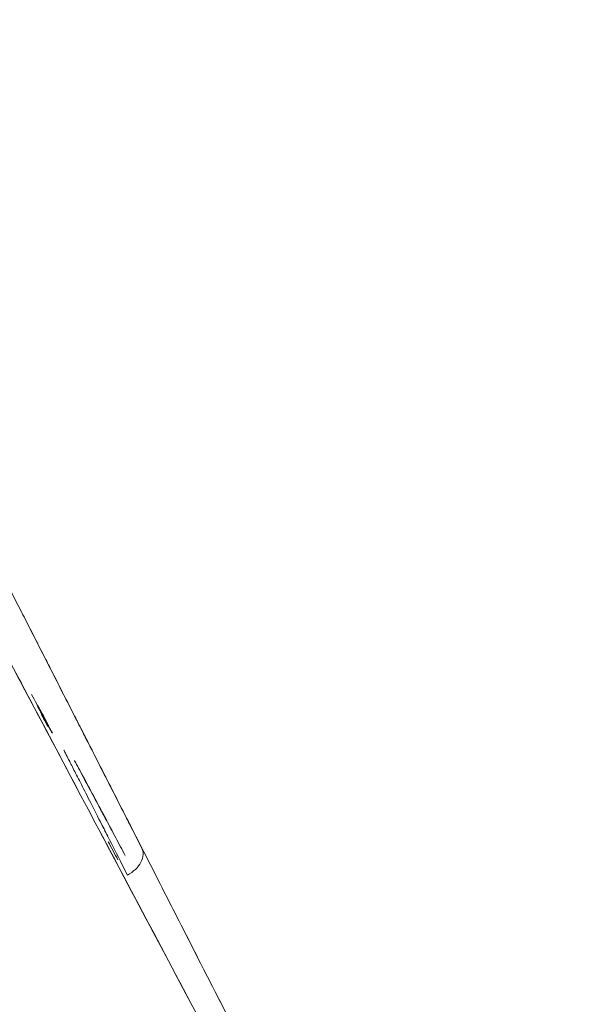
# Model space of a CAD drawing. Header units: millimetres. Extents: x -10 to 594, y 0 to 420.
# Tile 149 of 656: x 203.775 to 204.192, y 148.469 to 149.205. Entities that reach past the tile are written whole.
import ezdxf

# ---------------------------------------------------------------- set-up
doc = ezdxf.new("R2010")
doc.units = ezdxf.units.MM
doc.layers.add('1', color=7, linetype='Continuous', true_color=0xffffff)
doc.styles.add('Calibri', font='txt')
doc.dimstyles.get("Standard").update_dxf_attribs({"dimtxt": 0.18, "dimasz": 0.18, "dimexe": 0.18, "dimexo": 0.0625, "dimgap": 0.09, "dimtad": 0, "dimtih": 1, "dimtoh": 1, "dimdec": 4, "dimzin": 0, "dimdsep": 46, "dimtxsty": 'Standard', "dimcen": 0.09, "dimadec": 0, "dimazin": 0, "dimtfac": 1, "dimtdec": 4, "dimtofl": 0, "dimtmove": 0, "dimatfit": 3, "dimfxl": 0, "dimtolj": 1, "dimtzin": 0, "dimarcsym": 0})

# ---------------------------------------------------------------- blocks, each defined once
blk = doc.blocks.new('_U4')
at = {"layer": '1', "color": 18, "lineweight": 13}
for p, q in [((224.19727, 149.33035), (306.66374, 149.33035)), ((304.66374, 149.33035), (304.66374, 62.14488)), ((177.52722, 108.2972), (306.66374, 108.2972))]:
    blk.add_line(p, q, dxfattribs=at)
at = {"layer": '1', "color": 18}
for points in [[(304.66374, 149.33035), (305.60157, 145.83035), (303.72592, 145.83035)], [(304.66374, 108.2972), (303.72592, 111.7972), (305.60157, 111.79721)]]:
    blk.add_solid(points, dxfattribs=at)
at = {"layer": '1', "color": 18, "linetype": 'Continuous', "lineweight": 13, "char_height": 3.5, "attachment_point": 7, "rotation": 90, "line_spacing_factor": 1.399613, "style": 'Calibri'}
for s, insert in [('\\fCalibri|b0|i0;\\W1.0000;SINGLE POINT LIFT* EYE', (315.32677, 51.34946)), ('\\fCalibri|b0|i0;\\W1.0000;0.82', (308.00388, 51.34946))]:
    blk.add_mtext(s, dxfattribs=dict(at, insert=insert))
blk = doc.blocks.new('_U5')
at = {"layer": '1', "color": 18, "lineweight": 13}
for p, q in [((130.42265, 152.16552), (67.06529, 152.16552)), ((69.06529, 152.16552), (69.06529, 136.56803)), ((69.06529, 108.51761), (69.06529, 124.11511)), ((276.7879, 108.51761), (67.06529, 108.51761))]:
    blk.add_line(p, q, dxfattribs=at)
at = {"layer": '1', "color": 18}
for points in [[(69.06529, 152.16552), (70.00312, 148.66553), (68.12747, 148.66552)], [(69.06529, 108.51761), (68.12747, 112.01761), (70.00312, 112.01762)]]:
    blk.add_solid(points, dxfattribs=at)
at = {"layer": '1', "color": 18, "linetype": 'Continuous', "lineweight": 13, "insert": (72.40543, 125.77261), "char_height": 3.5, "attachment_point": 7, "rotation": 90, "line_spacing_factor": 1.399613, "style": 'Calibri'}
blk.add_mtext('\\fCalibri|b0|i0;\\W1.0000;0.87', dxfattribs=at)
blk = doc.blocks.new('_U6')
at = {"layer": '1', "color": 18, "lineweight": 13}
for p, q in [((231.19548, 189.81217), (323.00564, 189.81217)), ((321.00564, 189.81217), (321.00564, 155.28115)), ((321.00564, 108.2972), (321.00564, 142.82823)), ((177.52722, 108.2972), (323.00564, 108.2972))]:
    blk.add_line(p, q, dxfattribs=at)
at = {"layer": '1', "color": 18}
for points in [[(321.00564, 189.81217), (321.94346, 186.31218), (320.06782, 186.31217)], [(321.00564, 108.2972), (320.06782, 111.7972), (321.94346, 111.79721)]]:
    blk.add_solid(points, dxfattribs=at)
at = {"layer": '1', "color": 18, "linetype": 'Continuous', "lineweight": 13, "char_height": 3.5, "attachment_point": 7, "rotation": 90, "line_spacing_factor": 1.399613, "style": 'Calibri'}
for s, insert in [('\\fCalibri|b0|i0;\\W1.0000;LIFTING STROPS* EYE', (331.66867, 125.36451)), ('\\fCalibri|b0|i0;\\W1.0000;2.18', (324.34577, 144.48573))]:
    blk.add_mtext(s, dxfattribs=dict(at, insert=insert))
blk = doc.blocks.new('_U8')
at = {"layer": '1', "color": 18, "lineweight": 13}
for p, q in [((209.04612, 155.04559), (47.06469, 155.04559)), ((49.06469, 155.04559), (49.06469, 138.00807)), ((49.06469, 108.51764), (49.06469, 125.55516)), ((276.7879, 108.51764), (47.06469, 108.51764))]:
    blk.add_line(p, q, dxfattribs=at)
at = {"layer": '1', "color": 18}
for points in [[(49.06469, 155.04559), (50.00251, 151.54559), (48.12687, 151.54559)], [(49.06469, 108.51764), (48.12687, 112.01764), (50.00251, 112.01765)]]:
    blk.add_solid(points, dxfattribs=at)
at = {"layer": '1', "color": 18, "linetype": 'Continuous', "lineweight": 13, "insert": (52.40482, 127.21266), "char_height": 3.5, "attachment_point": 7, "rotation": 90, "line_spacing_factor": 1.399613, "style": 'Calibri'}
blk.add_mtext('\\fCalibri|b0|i0;\\W1.0000;0.93', dxfattribs=at)

msp = doc.modelspace()

# ---------------------------------------------------------------- linework, layer by layer
at = {"layer": '1', "color": 155, "linetype": 'Continuous', "lineweight": 18}
for points, knots in [([(203.87674, 147.2864), (203.79781, 147.4347), (203.64099, 147.72968), (203.34149, 148.2938), (203.01215, 148.91434), (202.74375, 149.41856), (202.67982, 149.53829), (202.67982, 149.53829)], [0, 0, 0, 0, 0.125, 0.25, 0.5, 0.75, 1, 1, 1, 1]), ([(202.67982, 149.53829), (202.67992, 149.53809), (202.74389, 149.41828), (203.01215, 148.91434), (203.34149, 148.2938), (203.64099, 147.72968), (203.79781, 147.4347), (203.87674, 147.2864)], [0, 0, 0, 0, 0.249695, 0.499797, 0.749898, 0.874949, 1, 1, 1, 1]), ([(203.89065, 147.29245), (203.81225, 147.43995), (203.6565, 147.73332), (203.35905, 148.29434), (203.032, 148.91142), (202.76552, 149.41273), (202.70206, 149.53175), (202.70206, 149.53174)], [0, 0, 0, 0, 0.125, 0.25, 0.5, 0.75, 1, 1, 1, 1]), ([(202.70206, 149.53174), (202.70206, 149.53174), (202.76552, 149.41273), (203.032, 148.91142), (203.35905, 148.29434), (203.6565, 147.73332), (203.81225, 147.43995), (203.89065, 147.29245)], [0, 0, 0, 0, 0.25, 0.5, 0.75, 0.875, 1, 1, 1, 1]), ([(204.40352, 147.52608), (204.33394, 147.65697), (204.19588, 147.91704), (203.93276, 148.41355), (203.64432, 148.95834), (203.41025, 149.39945), (203.35474, 149.50382), (203.35474, 149.50381)], [0, 0, 0, 0, 0.125, 0.25, 0.5, 0.75, 1, 1, 1, 1]), ([(203.35474, 149.50381), (203.35474, 149.50381), (203.35559, 149.50221), (203.35944, 149.49497), (203.36586, 149.4829), (203.37481, 149.46604), (203.38623, 149.44455), (203.40009, 149.41847), (203.41635, 149.38785), (203.435, 149.35274), (203.45597, 149.31325), (203.47923, 149.26944), (203.50473, 149.22137), (203.53242, 149.16918), (203.56215, 149.11314), (203.5938, 149.05344), (203.62734, 148.99018), (203.66269, 148.92347), (203.69978, 148.85347), (203.73854, 148.78033), (203.77891, 148.7041), (203.82084, 148.62494), (203.86414, 148.5432), (203.90865, 148.45914), (203.95432, 148.37293), (204.00109, 148.28464), (204.04887, 148.19447), (204.09755, 148.10259), (204.14711, 148.00911), (204.18209, 147.94314), (204.20193, 147.90574), (204.20637, 147.89738), (204.2108, 147.88903), (204.21523, 147.88066), (204.21967, 147.8723), (204.22411, 147.86393), (204.22855, 147.85556), (204.233, 147.84718), (204.23744, 147.83881), (204.24189, 147.83042), (204.24634, 147.82204), (204.25079, 147.81365), (204.25525, 147.80525), (204.2597, 147.79686), (204.26416, 147.78846), (204.26862, 147.78005), (204.27309, 147.77164), (204.27755, 147.76323), (204.28202, 147.75481), (204.28649, 147.74639), (204.29096, 147.73797), (204.29543, 147.72954), (204.29991, 147.72111), (204.30439, 147.71268), (204.30887, 147.70424), (204.31335, 147.69579), (204.31784, 147.68735), (204.32233, 147.6789), (204.32682, 147.67044), (204.33131, 147.66198), (204.33581, 147.65352), (204.3403, 147.64505), (204.3448, 147.63658), (204.34931, 147.62811), (204.35381, 147.61963), (204.35832, 147.61114), (204.36283, 147.60265), (204.36734, 147.59416), (204.37185, 147.58567), (204.37637, 147.57717), (204.38089, 147.56866), (204.38541, 147.56015), (204.38994, 147.55164), (204.39446, 147.54312), (204.39899, 147.5346), (204.40201, 147.52892), (204.40352, 147.52608)], [0, 0, 0, 0, 0.031081, 0.062158, 0.093305, 0.1246, 0.155888, 0.187056, 0.218181, 0.249337, 0.280514, 0.31167, 0.342879, 0.374214, 0.405539, 0.436746, 0.467909, 0.4991, 0.530268, 0.561397, 0.592563, 0.623843, 0.655121, 0.686287, 0.717423, 0.748611, 0.779829, 0.811039, 0.842328, 0.873781, 0.876531, 0.879279, 0.882027, 0.884774, 0.887519, 0.890264, 0.893008, 0.895752, 0.898494, 0.901236, 0.903978, 0.906719, 0.909459, 0.912199, 0.914939, 0.917678, 0.920417, 0.923156, 0.925895, 0.928633, 0.931372, 0.934111, 0.936849, 0.939588, 0.942328, 0.945067, 0.947807, 0.950547, 0.953288, 0.956029, 0.95877, 0.961513, 0.964256, 0.966999, 0.969744, 0.972489, 0.975235, 0.977982, 0.98073, 0.98348, 0.98623, 0.988981, 0.991734, 0.994488, 0.997243, 1, 1, 1, 1]), ([(202.82963, 149.37053), (202.82963, 149.37052), (202.88785, 149.26105), (203.13328, 148.7984), (203.43567, 148.22711), (203.71099, 147.70726), (203.85515, 147.43542), (203.9277, 147.29878)], [0, 0, 0, 0, 0.25, 0.5, 0.75, 0.875, 1, 1, 1, 1]), ([(203.9277, 147.29878), (203.85515, 147.43542), (203.71099, 147.70726), (203.43567, 148.22711), (203.13328, 148.7984), (202.88785, 149.26105), (202.82963, 149.37053), (202.82963, 149.37052)], [0, 0, 0, 0, 0.125, 0.25, 0.5, 0.75, 1, 1, 1, 1]), ([(202.82034, 149.27263), (202.82034, 149.27263), (202.87656, 149.1672), (203.11406, 148.72096), (203.40719, 148.16914), (203.67415, 147.6669), (203.81389, 147.40433), (203.88419, 147.27238)], [0, 0, 0, 0, 0.25, 0.5, 0.75, 0.875, 1, 1, 1, 1]), ([(203.86343, 147.31135), (203.80015, 147.43016), (203.66758, 147.67927), (203.40719, 148.16914), (203.11406, 148.72096), (202.87656, 149.1672), (202.82034, 149.27263), (202.82034, 149.27263)], [0, 0, 0, 0, 0.114092, 0.240651, 0.493767, 0.746884, 1, 1, 1, 1]), ([(203.82753, 148.66205), (203.8261, 148.66484), (203.823, 148.67093), (203.81931, 148.67818), (203.81684, 148.68302), (203.81601, 148.68464), (203.81684, 148.68302), (203.81931, 148.67818), (203.82339, 148.67016), (203.82906, 148.65904), (203.83625, 148.64493), (203.8449, 148.62796), (203.85491, 148.6083), (203.86244, 148.59352), (203.8664, 148.58575)], [0, 0, 0, 0, 0.060792, 0.146175, 0.231557, 0.31694, 0.402322, 0.487705, 0.573087, 0.65847, 0.743852, 0.829235, 0.914617, 1, 1, 1, 1]), ([(203.85584, 148.56525), (203.85208, 148.57263), (203.84493, 148.58666), (203.83542, 148.60533), (203.82721, 148.62144), (203.82038, 148.63484), (203.815, 148.6454), (203.81112, 148.65301), (203.80878, 148.65761), (203.808, 148.65915), (203.80878, 148.65761), (203.81112, 148.65301), (203.815, 148.6454), (203.82038, 148.63484), (203.82721, 148.62144), (203.83429, 148.60755), (203.83918, 148.59795), (203.84106, 148.59426)], [0, 0, 0, 0, 0.068554, 0.137108, 0.205663, 0.274217, 0.342771, 0.411325, 0.479879, 0.548434, 0.616988, 0.685542, 0.754096, 0.82265, 0.891205, 0.959759, 1, 1, 1, 1]), ([(203.82131, 148.64151), (203.82672, 148.63137), (203.83306, 148.61949), (203.83939, 148.60762), (203.84032, 148.60588)], [0, 0, 0, 0, 0.854167, 1, 1, 1, 1]), ([(203.84045, 148.60569), (203.83952, 148.60742), (203.83318, 148.6193), (203.82685, 148.63117), (203.82143, 148.64132)], [0, 0, 0, 0, 0.145833, 1, 1, 1, 1]), ([(203.83433, 148.61695), (203.83526, 148.61522), (203.83711, 148.61176), (203.83895, 148.6083), (203.83988, 148.60657)], [0, 0, 0, 0, 0.5, 1, 1, 1, 1]), ([(203.83998, 148.6064), (203.83906, 148.60814), (203.83721, 148.6116), (203.83536, 148.61506), (203.83444, 148.61679)], [0, 0, 0, 0, 0.5, 1, 1, 1, 1]), ([(203.8664, 148.58575), (203.86719, 148.5842), (203.86755, 148.58243), (203.86735, 148.5787), (203.8668, 148.57675), (203.86485, 148.57297), (203.86345, 148.57113), (203.86004, 148.56785), (203.85802, 148.5664), (203.85584, 148.56525)], [0, 0, 0, 0, 0.25, 0.25, 0.5, 0.5, 0.75, 0.75, 1, 1, 1, 1]), ([(203.85584, 148.56525), (203.85802, 148.5664), (203.86004, 148.56785), (203.86345, 148.57113), (203.86485, 148.57297), (203.8668, 148.57675), (203.86735, 148.5787), (203.86755, 148.58243), (203.86719, 148.5842), (203.8664, 148.58575)], [0, 0, 0, 0, 0.25, 0.25, 0.5, 0.5, 0.75, 0.75, 1, 1, 1, 1])]:
    msp.add_open_spline(points, degree=3, knots=knots, dxfattribs=at)
for points, degree in [([(204.10709, 148.11338), (204.08917, 148.14854), (204.05385, 148.21786), (204.00266, 148.31832), (203.9535, 148.41481), (203.90658, 148.5069), (203.86212, 148.59415), (203.82033, 148.67617), (203.78139, 148.7526), (203.75745, 148.79958), (203.74602, 148.82202)], 3), ([(203.74602, 148.82202), (203.81505, 148.68653), (203.99892, 148.32567), (204.10709, 148.11338)], 2), ([(203.79963, 148.67129), (203.79448, 148.68094), (203.78932, 148.69059), (203.78416, 148.70024)], 3), ([(203.79476, 148.68047), (203.79241, 148.68488), (203.79005, 148.68928), (203.7877, 148.69369)], 3), ([(203.78802, 148.6931), (203.79045, 148.68856), (203.79288, 148.68402), (203.7953, 148.67948)], 3), ([(203.79118, 148.68689), (203.79031, 148.68852), (203.78944, 148.69015), (203.78857, 148.69178)], 3), ([(203.78865, 148.69166), (203.79013, 148.68889), (203.79161, 148.68612), (203.79309, 148.68336)], 3), ([(203.78883, 148.69196), (203.79119, 148.68753), (203.79355, 148.68311), (203.79592, 148.67869)], 3), ([(203.7889, 148.69108), (203.78959, 148.6898), (203.79028, 148.68851), (203.79097, 148.68723)], 3), ([(203.79639, 148.6778), (203.79396, 148.68235), (203.79152, 148.68691), (203.78908, 148.69147)], 3), ([(203.79268, 148.68399), (203.7915, 148.68618), (203.79033, 148.68838), (203.78915, 148.69058)], 3), ([(203.78944, 148.69063), (203.79083, 148.68802), (203.79222, 148.68542), (203.79362, 148.68281)], 3), ([(203.79338, 148.68318), (203.79217, 148.68545), (203.79096, 148.68771), (203.78974, 148.68998)], 3), ([(203.7898, 148.6899), (203.79068, 148.68825), (203.79156, 148.6866), (203.79245, 148.68494)], 3), ([(203.79256, 148.68477), (203.79184, 148.68611), (203.79113, 148.68746), (203.79041, 148.6888)], 3), ([(203.79317, 148.68376), (203.79231, 148.68536), (203.79145, 148.68697), (203.79059, 148.68857)], 3), ([(203.79097, 148.68723), (203.79145, 148.68633), (203.79193, 148.68544), (203.79241, 148.68454)], 3), ([(203.79256, 148.68431), (203.7921, 148.68517), (203.79164, 148.68603), (203.79118, 148.68689)], 3), ([(203.79126, 148.68586), (203.79296, 148.68268), (203.79466, 148.67951), (203.79636, 148.67633)], 3), ([(203.79625, 148.67649), (203.79472, 148.67937), (203.79318, 148.68224), (203.79164, 148.68511)], 3), ([(203.79241, 148.68454), (203.79267, 148.68405), (203.79294, 148.68355), (203.79321, 148.68306)], 3), ([(203.79245, 148.68494), (203.79293, 148.68404), (203.79342, 148.68313), (203.79391, 148.68222)], 3), ([(203.79398, 148.6821), (203.79351, 148.68299), (203.79303, 148.68388), (203.79256, 148.68477)], 3), ([(203.79325, 148.68299), (203.79302, 148.68343), (203.79279, 148.68387), (203.79256, 148.68431)], 3), ([(203.79618, 148.67744), (203.79502, 148.67962), (203.79385, 148.68181), (203.79268, 148.68399)], 3), ([(203.79309, 148.68336), (203.79422, 148.68123), (203.79536, 148.6791), (203.79649, 148.67697)], 3), ([(203.79684, 148.67672), (203.79569, 148.67887), (203.79453, 148.68103), (203.79338, 148.68318)], 3), ([(203.7992, 148.67195), (203.79731, 148.67549), (203.79542, 148.67902), (203.79353, 148.68256)], 3), ([(203.79362, 148.68281), (203.79475, 148.68069), (203.79588, 148.67857), (203.79701, 148.67645)], 3), ([(203.79364, 148.68254), (203.79566, 148.67875), (203.79768, 148.67496), (203.7997, 148.67118)], 3), ([(203.79391, 148.68222), (203.79415, 148.68176), (203.7944, 148.68131), (203.79464, 148.68085)], 3), ([(203.79468, 148.68079), (203.79445, 148.68123), (203.79422, 148.68167), (203.79398, 148.6821)], 3), ([(203.79636, 148.67633), (203.79632, 148.67638), (203.79629, 148.67644), (203.79625, 148.67649)], 3), ([(203.81635, 148.65073), (203.81632, 148.65078), (203.81628, 148.65084), (203.81625, 148.65089)], 3), ([(203.81625, 148.65089), (203.81755, 148.64844), (203.81885, 148.64599), (203.82016, 148.64355)], 3), ([(203.82026, 148.64339), (203.81896, 148.64584), (203.81765, 148.64828), (203.81635, 148.65073)], 3), ([(203.82016, 148.64355), (203.82252, 148.63912), (203.82487, 148.63469), (203.82723, 148.63027)], 3), ([(203.82734, 148.63011), (203.82498, 148.63454), (203.82262, 148.63896), (203.82026, 148.64339)], 3), ([(203.82143, 148.64132), (203.82139, 148.64138), (203.82135, 148.64145), (203.82131, 148.64151)], 3), ([(203.82183, 148.64071), (203.82179, 148.64077), (203.82175, 148.64083), (203.82171, 148.6409)], 3), ([(203.82723, 148.63027), (203.8296, 148.62583), (203.83197, 148.62139), (203.83433, 148.61695)], 3), ([(203.83444, 148.61679), (203.83207, 148.62123), (203.8297, 148.62567), (203.82734, 148.63011)], 3), ([(203.83988, 148.60657), (203.84226, 148.6021), (203.84465, 148.59764), (203.84703, 148.59317)], 3), ([(203.84713, 148.59301), (203.84475, 148.59747), (203.84237, 148.60194), (203.83998, 148.6064)], 3), ([(203.84869, 148.57653), (203.84626, 148.58108), (203.84384, 148.58562), (203.84141, 148.59017)], 3), ([(203.84703, 148.59317), (203.84942, 148.58869), (203.85182, 148.58421), (203.85421, 148.57973)], 3)]:
    msp.add_open_spline(points, degree=degree, dxfattribs=at)

# ---------------------------------------------------------------- dimensions: what is measured, and where the dimension line sits
at = {"layer": '1', "color": 18, "linetype": 'Continuous', "lineweight": 13}
for base, p1, text, override, picture, middle in [((321.00564, 108.2972), (224.19548, 189.81217), ' \\fCalibri|b0|i0;\\C18;2.18 \\P\\fCalibri|b0|i0;\\C18;{\\H1.00x;\\fCalibri|b0|i0;LIFTING STROPS* EYE\\fCalibri|b0|i0;}\\C18;', {"dimtxt": 3.5, "dimasz": 3.5, "dimexe": 2, "dimexo": 0, "dimgap": 1.5, "dimtih": 0, "dimtoh": 0, "dimdec": 2, "dimlfac": 0.001, "dimdsep": 46, "dimlunit": 2, "dimpost": '', "dimtxsty": 'Calibri', "dimsah": 1, "dimse1": 0, "dimse2": 0, "dimsd1": 0, "dimsd2": 0, "dimclrd": 18, "dimclre": 18, "dimclrt": 18, "dimtol": 0, "dimtm": -0.1, "dimtfac": 1, "dimtdec": 2, "dimtofl": 1, "dimtmove": 0, "dimlwd": 13, "dimlwe": 13}, '_U6', (321.00564, 149.05469)), ((304.66374, 108.2972), (224.19727, 149.33035), ' <> \\P\\fCalibri|b0|i0;\\C18;{\\H1.00x;\\fCalibri|b0|i0;SINGLE POINT LIFT* EYE\\fCalibri|b0|i0;}\\C18;', {"dimtxt": 3.5, "dimasz": 3.5, "dimexe": 2, "dimexo": 0, "dimgap": 1.5, "dimtih": 0, "dimtoh": 0, "dimdec": 2, "dimlfac": 0.02, "dimdsep": 46, "dimlunit": 2, "dimtxsty": 'Calibri', "dimsah": 1, "dimse1": 0, "dimse2": 0, "dimsd1": 0, "dimsd2": 0, "dimclrd": 18, "dimclre": 18, "dimclrt": 18, "dimtol": 0, "dimtm": -0.1, "dimtfac": 1, "dimtdec": 2, "dimtofl": 1, "dimtmove": 0, "dimlwd": 13, "dimlwe": 13}, '_U4', (304.66374, 76.74445))]:
    dim = msp.add_linear_dim(base=base, p1=p1, p2=(177.52722, 108.2972), angle=90, text=text, dimstyle='Standard', override=override, dxfattribs=at)
    dim.commit()
    dim.dimension.update_dxf_attribs({"geometry": picture, "text_midpoint": middle, "dimtype": 160})
for base, p1, p2, picture, middle in [((49.06469, 108.51764), (209.04612, 155.04559), (276.7879, 108.51764), '_U8', (49.06469, 131.78162)), ((69.06529, 108.51761), (130.42265, 152.16552), (276.7879, 108.51761), '_U5', (69.06529, 130.34157))]:
    dim = msp.add_linear_dim(base=base, p1=p1, p2=p2, angle=90, dimstyle='Standard', override={"dimtxt": 3.5, "dimasz": 3.5, "dimexe": 2, "dimexo": 0, "dimgap": 1.5, "dimtih": 0, "dimtoh": 0, "dimdec": 2, "dimlfac": 0.02, "dimdsep": 46, "dimlunit": 2, "dimtxsty": 'Calibri', "dimsah": 1, "dimse1": 0, "dimse2": 0, "dimsd1": 0, "dimsd2": 0, "dimclrd": 18, "dimclre": 18, "dimclrt": 18, "dimtol": 0, "dimtm": -0.1, "dimtfac": 1, "dimtdec": 2, "dimtofl": 1, "dimtmove": 0, "dimlwd": 13, "dimlwe": 13}, dxfattribs=at)
    dim.commit()
    dim.dimension.update_dxf_attribs({"geometry": picture, "text_midpoint": middle, "dimtype": 160})

doc.saveas('drawing.dxf')
